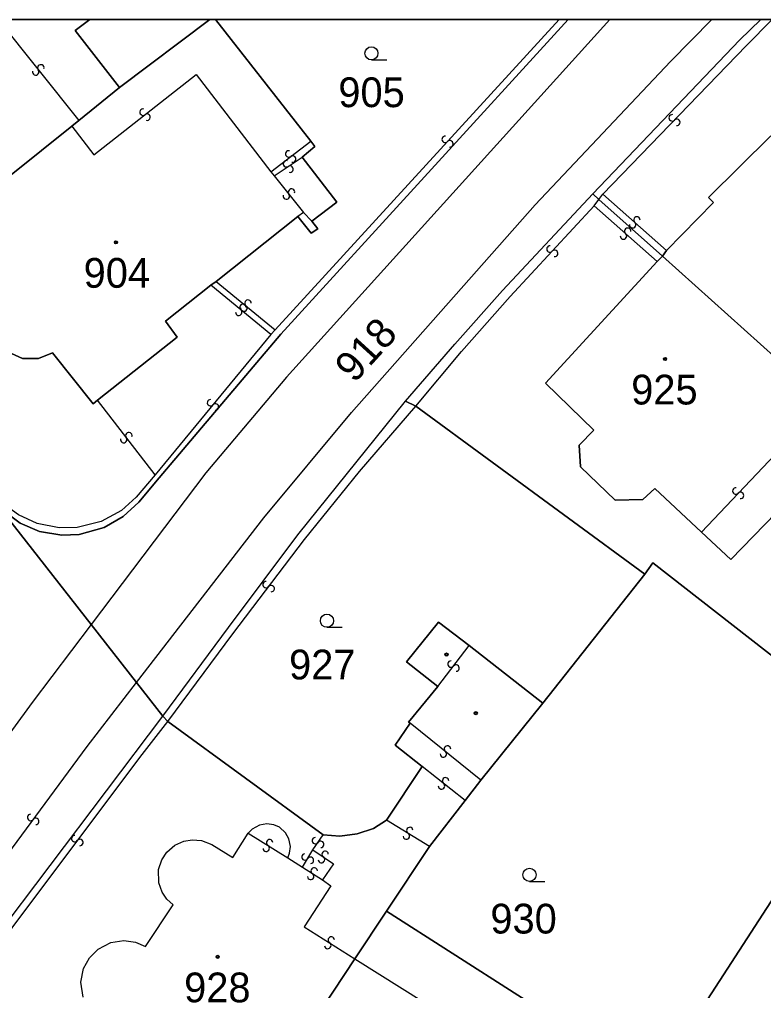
# Model space of a CAD drawing. Extents: x -600309 to -598967, y -1161267 to -1160292.
# Drawn here: x -600034 to -599991.5, y -1160347.8 to -1160292.3 of the extents above; entities that cross this region are included whole.
import ezdxf

# ---------------------------------------------------------------- set-up
doc = ezdxf.new("R2010")
doc.units = 0
for name, color, linetype in [('Level 1', 7, 'Continuous'), ('Level 13', 7, 'Continuous'), ('Level 3', 7, 'Continuous'), ('Level 4', 7, 'Continuous'), ('Level 5', 7, 'Continuous'), ('Level 60', 7, 'Continuous'), ('Vrstva 60', 7, 'Continuous'), ('Vrstva 63', 7, 'Continuous')]:
    doc.layers.add(name, color=color, linetype=linetype)

msp = doc.modelspace()

# ---------------------------------------------------------------- linework, layer by layer
at = {"layer": 'Level 1'}
for p, q in [((-600023.139, -1160292.347), (-600028.3, -1160296.24)), ((-600022.807, -1160292.347), (-600017.38, -1160299.3))]:
    msp.add_line(p, q, dxfattribs=at)
for points in [[(-600002.663, -1160292.347), (-600019.09, -1160310.33), (-600026.04, -1160318.54), (-600027.19, -1160319.93), (-600028.09, -1160320.76), (-600029.18, -1160321.38), (-600030.6, -1160321.77), (-600031.6, -1160321.81), (-600032.87, -1160321.61), (-600033.97, -1160321.14), (-600035.13, -1160320.28)], [(-600030.003, -1160292.347), (-600030.84, -1160292.98), (-600028.3, -1160296.24)], [(-600001.27, -1160302.31), (-599992.89, -1160293.53), (-599991.672, -1160292.347)], [(-600028.3, -1160296.24), (-600030.62, -1160298.12)], [(-600031.02, -1160298.45), (-600037.97, -1160304.01)], [(-600030.62, -1160298.12), (-600031.02, -1160298.45)], [(-599987.39, -1160302.57), (-599991.09, -1160298.99), (-599994.65, -1160302.53), (-599994.37, -1160302.8), (-599997.05, -1160305.55)], [(-600017.38, -1160299.3), (-600017.14, -1160299.61), (-600017.87, -1160300.21)], [(-600017.87, -1160300.21), (-600015.89, -1160302.78), (-600017.32, -1160303.88)], [(-600011.96, -1160314.17), (-600009.15, -1160310.91), (-600006.42, -1160307.83), (-600001.27, -1160302.31)], [(-600000.93, -1160302.63), (-600001.27, -1160302.31)], [(-599997.29, -1160305.88), (-600000.93, -1160302.63)], [(-600029.56, -1160314.11), (-600029.81, -1160314.31), (-600032.12, -1160311.39), (-600032.92, -1160311.73), (-600033.84, -1160311.72), (-600034.67, -1160311.34), (-600035.16, -1160310.82), (-600035.46, -1160310.22), (-600035.58, -1160309.54), (-600035.44, -1160308.74), (-600035.06, -1160308.07), (-600034.91, -1160307.9), (-600037.97, -1160304.01)], [(-600018.12, -1160303.61), (-600022.77, -1160307.32)], [(-600017.32, -1160303.88), (-600016.98, -1160304.32), (-600017.35, -1160304.57), (-600018.12, -1160303.61)], [(-599997.05, -1160305.55), (-599997.29, -1160305.88)], [(-599995.06, -1160321.65), (-599997.72, -1160319.15), (-599998.4, -1160319.77), (-599999.99, -1160319.81), (-600001.97, -1160317.92), (-600002.04, -1160316.67), (-600001.2, -1160315.81), (-600003.96, -1160313.14), (-599997.59, -1160306.18)], [(-599997.59, -1160306.18), (-599997.29, -1160305.88)], [(-599989.82, -1160312.58), (-599997.29, -1160305.88)], [(-600022.77, -1160307.32), (-600023.09, -1160307.53)], [(-600023.09, -1160307.53), (-600025.67, -1160309.59), (-600025.01, -1160310.5), (-600029.56, -1160314.11)], [(-600025.82, -1160332.16), (-600022.08, -1160327.1), (-600018.12, -1160321.79), (-600011.96, -1160314.17)], [(-600011.38, -1160314.44), (-600011.96, -1160314.17)], [(-599998.3, -1160324.05), (-600011.38, -1160314.44)], [(-599986.25, -1160315.85), (-599993.38, -1160323.2), (-599995.06, -1160321.65)], [(-600029.92, -1160326.93), (-600035.13, -1160320.28)], [(-599985.02, -1160333.4), (-599997.83, -1160323.39), (-599998.3, -1160324.05)], [(-599998.3, -1160324.05), (-600004.11, -1160331.42)], [(-600008.32, -1160328.13), (-600010.08, -1160326.78), (-600011.91, -1160329.06), (-600010.12, -1160330.46)], [(-600027.33, -1160330.24), (-600029.92, -1160326.93)], [(-600004.11, -1160331.42), (-600008.32, -1160328.13)], [(-600025.82, -1160332.16), (-600027.33, -1160330.24)], [(-600010.12, -1160330.46), (-600011.79, -1160332.5), (-600011.7, -1160332.56)], [(-600004.11, -1160331.42), (-600007.66, -1160335.81)], [(-600024.83, -1160361.13), (-600028.95, -1160358.16), (-600033.46, -1160354.46), (-600034.49, -1160353.45), (-600035.34, -1160352.19), (-600035.93, -1160350.82), (-600036.25, -1160349.31), (-600036.29, -1160347.92), (-600036.05, -1160346.45), (-600035.49, -1160344.95), (-600025.82, -1160332.16)], [(-600025.53, -1160332.47), (-600025.82, -1160332.16)], [(-600016.66, -1160338.95), (-600025.53, -1160332.47)], [(-600011.7, -1160332.56), (-600012.56, -1160333.81), (-600011.02, -1160335.03)], [(-599985.02, -1160333.4), (-600005.73, -1160365.35)], [(-600011.02, -1160335.03), (-600013.04, -1160338.1)], [(-600007.66, -1160335.81), (-600008.56, -1160336.97)], [(-600008.56, -1160336.97), (-600010.6, -1160339.6)], [(-600013.04, -1160338.1), (-600013.79, -1160338.57), (-600014.72, -1160338.89), (-600015.72, -1160339.02), (-600016.66, -1160338.95)], [(-600010.6, -1160339.6), (-600013.04, -1160343.31)], [(-600013.04, -1160343.31), (-600014.85, -1160346.02)], [(-600013.04, -1160343.31), (-600001.8, -1160350.51), (-600009.56, -1160362.64), (-600010.82, -1160361.78), (-600013.59, -1160366.12)], [(-600014.85, -1160346.02), (-600021.03, -1160355.37)]]:
    msp.add_lwpolyline(points, dxfattribs=at)
at = {"layer": 'Level 13'}
for centre, start, end in [((-600032.795, -1160295.116), 346.0808, 218.1788), ((-600033.084, -1160295.344), 165.8663, 38.4563), ((-600026.952, -1160297.644), 75.4303, 307.5283), ((-600026.727, -1160297.935), 255.2159, 127.8059), ((-599996.732, -1160297.971), 83.4031, 315.5011), ((-599996.468, -1160298.228), 263.1887, 135.7787), ((-600009.695, -1160299.205), 84.7034, 317.2934), ((-600009.425, -1160299.456), 264.9178, 137.0158), ((-600018.632, -1160300.033), 75.1602, 307.2582), ((-600018.408, -1160300.326), 254.9458, 127.5358), ((-600018.762, -1160300.596), 71.3116, 303.4095), ((-600018.558, -1160300.903), 251.0971, 123.6871), ((-600018.765, -1160302.444), 165.6513, 38.2413), ((-600018.475, -1160302.217), 345.8658, 217.9638), ((-599998.992, -1160304.078), 175.7502, 48.3402), ((-599998.747, -1160303.803), 355.9647, 228.0627), ((-599999.267, -1160304.453), 355.9175, 228.0155), ((-599999.512, -1160304.727), 175.703, 48.293), ((-600003.714, -1160305.464), 84.6129, 316.7108), ((-600003.445, -1160305.716), 264.3984, 136.9884), ((-600020.962, -1160308.558), 358.0556, 230.1536), ((-600021.488, -1160309.081), 177.9295, 50.0275), ((-600021.252, -1160308.798), 357.715, 230.305), ((-600021.197, -1160308.842), 177.8411, 50.4311), ((-600023.101, -1160314.252), 87.6282, 320.2182), ((-600022.819, -1160314.489), 267.8427, 139.9407), ((-600028.057, -1160316.352), 165.1358, 37.2338), ((-600027.764, -1160316.128), 344.9214, 217.5114), ((-599993.093, -1160319.293), 83.7457, 316.3357), ((-599992.827, -1160319.548), 263.9602, 136.0582), ((-600019.926, -1160324.647), 90.1298, 322.2278), ((-600019.634, -1160324.872), 269.9153, 142.5053), ((-600009.365, -1160329.186), 89.6855, 321.7835), ((-600009.075, -1160329.413), 269.471, 142.061), ((-600009.564, -1160334.037), 358.3431, 230.9332), ((-600009.797, -1160334.323), 178.5576, 50.6556), ((-600009.906, -1160336.144), 179.1128, 51.2108), ((-600009.675, -1160335.856), 358.8983, 231.4883), ((-600033.377, -1160337.949), 90.9345, 323.0325), ((-600033.082, -1160338.17), 270.72, 143.31), ((-600030.856, -1160339.158), 90.4656, 322.5636), ((-600011.918, -1160339.006), 185.7914, 57.8894), ((-600011.723, -1160338.694), 5.577, 238.167), ((-600030.563, -1160339.381), 270.2511, 142.8411), ((-600019.721, -1160339.394), 5.5958, 237.6938), ((-600017.111, -1160339.273), 92.6075, 324.7055), ((-600016.809, -1160339.486), 272.3931, 144.9831), ((-600019.918, -1160339.706), 185.3813, 57.9713), ((-600017.707, -1160340.203), 96.1543, 328.2523), ((-600016.555, -1160340.048), 3.345, 235.443), ((-600017.393, -1160340.396), 275.9399, 148.5299), ((-600016.764, -1160340.352), 183.1305, 55.7205), ((-600017.38, -1160341.315), 184.5248, 57.1148), ((-600017.179, -1160341.006), 4.7392, 236.8372), ((-600016.201, -1160344.955), 5.2609, 237.3589), ((-600016.399, -1160345.265), 185.0465, 57.6365)]:
    msp.add_arc(centre, 0.184, start, end, dxfattribs=at)
at = {"layer": 'Level 3'}
for p, q in [((-600035.246, -1160292.347), (-600030.62, -1160298.12)), ((-600003.177, -1160292.347), (-600019.4, -1160310.08))]:
    msp.add_line(p, q, dxfattribs=at)
for points in [[(-600000.29, -1160292.347), (-600018.77, -1160312.78), (-600023.36, -1160318.26), (-600029.92, -1160326.93)], [(-600027.33, -1160330.24), (-600020.05, -1160320.83), (-600015.04, -1160314.81), (-600004.56, -1160302.95), (-599996.83, -1160294.75), (-599994.458, -1160292.347)], [(-600000.69, -1160302.34), (-599992.5, -1160293.85), (-599991.027, -1160292.347)], [(-600031.02, -1160298.45), (-600029.77, -1160300.08), (-600023.92, -1160295.5), (-600019.65, -1160301.06)], [(-600019.65, -1160301.06), (-600017.38, -1160299.3)], [(-600019.46, -1160301.28), (-600017.87, -1160300.21)], [(-600019.65, -1160301.06), (-600019.46, -1160301.28)], [(-600019.46, -1160301.28), (-600017.79, -1160303.38)], [(-600000.93, -1160302.63), (-600000.69, -1160302.34)], [(-600000.69, -1160302.34), (-599997.05, -1160305.55)], [(-600001.19, -1160303), (-600000.93, -1160302.63)], [(-600017.79, -1160303.38), (-600018.12, -1160303.61)], [(-600017.79, -1160303.38), (-600017.32, -1160303.88)], [(-600011.38, -1160314.44), (-600008.77, -1160311.32), (-600005.98, -1160308.18), (-600001.19, -1160303)], [(-600001.19, -1160303), (-599997.59, -1160306.18)], [(-600022.77, -1160307.32), (-600019.4, -1160310.08)], [(-600019.65, -1160310.36), (-600023.09, -1160307.53)], [(-600026.26, -1160318.37), (-600027.35, -1160319.65), (-600028.18, -1160320.4), (-600029.35, -1160321.04), (-600030.71, -1160321.38), (-600031.75, -1160321.4), (-600033, -1160321.15), (-600034.06, -1160320.66), (-600034.83, -1160320.1), (-600043.98, -1160308.54)], [(-600019.4, -1160310.08), (-600019.65, -1160310.36)], [(-600019.65, -1160310.36), (-600026.26, -1160318.37)], [(-600026.26, -1160318.37), (-600029.56, -1160314.11)], [(-600025.53, -1160332.47), (-600021.82, -1160327.45), (-600017.73, -1160322.07), (-600014.59, -1160318.17), (-600011.38, -1160314.44)], [(-599990.85, -1160317.2), (-599995.06, -1160321.65)], [(-600029.92, -1160326.93), (-600033.29, -1160331.38), (-600039.39, -1160339.73), (-600041.59, -1160341.51), (-600042.88, -1160341.65), (-600044.17, -1160341.8), (-600044.82, -1160341.79), (-600045.6, -1160341.51), (-600046.32, -1160341.02), (-600046.83, -1160340.53), (-600047.68, -1160339.3), (-600048.26, -1160338), (-600053.25, -1160325.14)], [(-600010.12, -1160330.46), (-600008.32, -1160328.13)], [(-600041.15, -1160349.69), (-600039.9, -1160347.44), (-600036.3, -1160342.22), (-600030.15, -1160333.89), (-600027.33, -1160330.24)], [(-600024.51, -1160360.69), (-600028.46, -1160357.89), (-600032.92, -1160354.18), (-600034.03, -1160353.13), (-600034.78, -1160352.02), (-600035.43, -1160350.49), (-600035.69, -1160349.11), (-600035.7, -1160347.72), (-600035.47, -1160346.46), (-600035.05, -1160345.27), (-600034.4, -1160344.19), (-600027.01, -1160334.35), (-600025.53, -1160332.47)], [(-600007.66, -1160335.81), (-600011.7, -1160332.56)], [(-600008.56, -1160336.97), (-600011.02, -1160335.03)], [(-600018.69, -1160340.25), (-600018.59, -1160339.99), (-600018.53, -1160339.61), (-600018.63, -1160339.17), (-600018.82, -1160338.83), (-600019.17, -1160338.51), (-600019.49, -1160338.36), (-600019.89, -1160338.31), (-600020.31, -1160338.38), (-600020.72, -1160338.61), (-600020.95, -1160338.85)], [(-600010.6, -1160339.6), (-600013.04, -1160338.1)], [(-600030.37, -1160348.21), (-600030.5, -1160347.35), (-600030.35, -1160346.57), (-600030.02, -1160345.97), (-600029.52, -1160345.47), (-600028.79, -1160345.1), (-600028.05, -1160344.98), (-600027.39, -1160345.08), (-600026.82, -1160345.32), (-600025.24, -1160342.94), (-600025.59, -1160342.62), (-600025.87, -1160342.22), (-600026.05, -1160341.69), (-600026.07, -1160340.93), (-600025.88, -1160340.37), (-600025.59, -1160339.93), (-600025.13, -1160339.53), (-600024.63, -1160339.31), (-600024.14, -1160339.22), (-600023.62, -1160339.27), (-600023.02, -1160339.5), (-600021.82, -1160340.23), (-600020.95, -1160338.85)], [(-600020.95, -1160338.85), (-600018.69, -1160340.25)], [(-600017.25, -1160339.8), (-600016.66, -1160338.95)], [(-600017.85, -1160340.79), (-600017.25, -1160339.8)], [(-600017.25, -1160339.8), (-600016.08, -1160340.59), (-600016.71, -1160341.52)], [(-600018.69, -1160340.25), (-600017.85, -1160340.79)], [(-600017.85, -1160340.79), (-600016.71, -1160341.52)], [(-600016.71, -1160341.52), (-600016.23, -1160341.86), (-600017.75, -1160344.2), (-600014.85, -1160346.02)], [(-600014.85, -1160346.02), (-600005.78, -1160351.73)]]:
    msp.add_lwpolyline(points, dxfattribs=at)
at = {"layer": 'Level 5'}
for p, q in [((-600013.91, -1160294.66), (-600013.035, -1160294.66)), ((-600016.45, -1160327.08), (-600015.575, -1160327.08)), ((-600004.88, -1160341.6), (-600004.005, -1160341.6))]:
    msp.add_line(p, q, dxfattribs=at)
for centre, radius in [((-600013.91, -1160294.285), 0.375), ((-600028.5, -1160305.08), 0.09), ((-600028.5, -1160305.08), 0.0521), ((-599997.14, -1160311.75), 0.09), ((-599997.14, -1160311.75), 0.0521), ((-600016.45, -1160326.705), 0.375), ((-600009.62, -1160328.64), 0.09), ((-600009.62, -1160328.64), 0.0521), ((-600007.95, -1160331.99), 0.09), ((-600007.95, -1160331.99), 0.0521), ((-600004.88, -1160341.225), 0.375), ((-600022.69, -1160345.91), 0.09), ((-600022.69, -1160345.91), 0.0521)]:
    msp.add_circle(centre, radius, dxfattribs=at)
at = {"layer": 'Level 60'}
for points in [[(-599982.33, -1160306.5), (-599979.66, -1160309.08), (-599982.45, -1160312.19), (-599981.89, -1160312.74), (-599982.64, -1160313.51), (-599982.05, -1160314.05), (-599983.04, -1160315.07), (-599984.89, -1160317.04), (-599986.25, -1160315.85), (-599987.18, -1160315.08), (-599987.34, -1160314.87), (-599989.82, -1160312.58), (-599997.29, -1160305.88), (-599997.05, -1160305.55), (-599994.37, -1160302.8), (-599994.65, -1160302.53), (-599991.09, -1160298.99), (-599987.39, -1160302.57), (-599986.66, -1160301.8), (-599986.41, -1160302.06), (-599984.88, -1160303.5), (-599984.64, -1160303.72), (-599985.34, -1160304.49), (-599982.76, -1160306.96)], [(-599987.18, -1160315.08), (-599986.25, -1160315.85), (-599993.38, -1160323.2), (-599995.06, -1160321.65), (-599997.72, -1160319.15), (-599998.4, -1160319.77), (-599999.99, -1160319.81), (-600001.97, -1160317.92), (-600002.04, -1160316.67), (-600001.2, -1160315.81), (-600003.96, -1160313.14), (-599997.59, -1160306.18), (-599997.29, -1160305.88), (-599989.82, -1160312.58), (-599987.34, -1160314.87)], [(-600011.38, -1160314.44), (-599998.3, -1160324.05), (-600004.11, -1160331.42), (-600008.32, -1160328.13), (-600010.08, -1160326.78), (-600011.91, -1160329.06), (-600010.12, -1160330.46), (-600011.79, -1160332.5), (-600011.7, -1160332.56), (-600012.56, -1160333.81), (-600011.02, -1160335.03), (-600013.04, -1160338.1), (-600013.79, -1160338.57), (-600014.72, -1160338.89), (-600015.72, -1160339.02), (-600016.66, -1160338.95), (-600025.53, -1160332.47), (-600025.82, -1160332.16), (-600022.08, -1160327.1), (-600018.12, -1160321.79), (-600011.96, -1160314.17)], [(-599997.83, -1160323.39), (-599985.02, -1160333.4), (-600005.73, -1160365.35), (-600009.25, -1160370.71), (-600009.6, -1160371.2), (-600014.68, -1160367.84), (-600014.42, -1160367.4), (-600014, -1160366.76), (-600013.59, -1160366.12), (-600010.82, -1160361.78), (-600009.56, -1160362.64), (-600001.8, -1160350.51), (-600013.04, -1160343.31), (-600010.6, -1160339.6), (-600008.56, -1160336.97), (-600007.66, -1160335.81), (-600004.11, -1160331.42), (-599998.3, -1160324.05)], [(-599985.02, -1160333.4), (-599973.4, -1160341.02), (-599986.11, -1160360.44), (-599986.52, -1160361.09), (-599988.44, -1160360.09), (-599996.3, -1160356.14), (-600003.16, -1160367.07), (-600005.73, -1160365.35)], [(-600014.85, -1160346.02), (-600013.04, -1160343.31), (-600001.8, -1160350.51), (-600009.56, -1160362.64), (-600010.82, -1160361.78), (-600013.59, -1160366.12), (-600014, -1160366.76), (-600014.42, -1160367.4), (-600014.68, -1160367.84), (-600024.83, -1160361.13), (-600024.51, -1160360.69), (-600021.03, -1160355.37)]]:
    msp.add_lwpolyline(points, close=True, dxfattribs=at)
for points in [[(-599985.02, -1160333.4), (-599997.83, -1160323.39), (-599998.3, -1160324.05), (-600011.38, -1160314.44), (-600011.96, -1160314.17), (-600009.15, -1160310.91), (-600006.42, -1160307.83), (-600001.27, -1160302.31), (-600000.93, -1160302.63), (-599997.29, -1160305.88), (-599997.59, -1160306.18), (-600003.96, -1160313.14), (-600001.2, -1160315.81), (-600002.04, -1160316.67), (-600001.97, -1160317.92), (-599999.99, -1160319.81), (-599998.4, -1160319.77), (-599997.72, -1160319.15), (-599995.06, -1160321.65), (-599993.38, -1160323.2), (-599986.25, -1160315.85)], [(-600035.49, -1160344.95), (-600025.82, -1160332.16), (-600025.53, -1160332.47), (-600016.66, -1160338.95), (-600015.72, -1160339.02), (-600014.72, -1160338.89), (-600013.79, -1160338.57), (-600013.04, -1160338.1), (-600011.02, -1160335.03), (-600012.56, -1160333.81), (-600011.7, -1160332.56), (-600011.79, -1160332.5), (-600010.12, -1160330.46), (-600011.91, -1160329.06), (-600010.08, -1160326.78), (-600008.32, -1160328.13), (-600004.11, -1160331.42), (-600007.66, -1160335.81), (-600008.56, -1160336.97), (-600010.6, -1160339.6), (-600013.04, -1160343.31), (-600014.85, -1160346.02), (-600021.03, -1160355.37)]]:
    msp.add_lwpolyline(points, dxfattribs=at)
at = {"layer": 'Vrstva 60'}
for points in [[(-600030.003, -1160292.347), (-600039.231, -1160292.347), (-600043.97, -1160295.99), (-600038.16, -1160303.72), (-600037.97, -1160304.01), (-600031.02, -1160298.45), (-600030.62, -1160298.12), (-600028.3, -1160296.24), (-600030.84, -1160292.98)], [(-599991.672, -1160292.347), (-600002.663, -1160292.347), (-600019.09, -1160310.33), (-600026.04, -1160318.54), (-600027.19, -1160319.93), (-600028.09, -1160320.76), (-600029.18, -1160321.38), (-600030.6, -1160321.77), (-600031.6, -1160321.81), (-600032.87, -1160321.61), (-600033.97, -1160321.14), (-600035.13, -1160320.28), (-600029.92, -1160326.93), (-600027.33, -1160330.24), (-600025.82, -1160332.16), (-600022.08, -1160327.1), (-600018.12, -1160321.79), (-600011.96, -1160314.17), (-600009.15, -1160310.91), (-600006.42, -1160307.83), (-600001.27, -1160302.31), (-599992.89, -1160293.53)], [(-600023.139, -1160292.347), (-600030.003, -1160292.347), (-600030.84, -1160292.98), (-600028.3, -1160296.24)]]:
    msp.add_lwpolyline(points, close=True, dxfattribs=at)
for points in [[(-600034.67, -1160311.34), (-600033.84, -1160311.72), (-600032.92, -1160311.73), (-600032.12, -1160311.39), (-600029.81, -1160314.31), (-600029.56, -1160314.11), (-600025.01, -1160310.5), (-600025.67, -1160309.59), (-600023.09, -1160307.53), (-600022.77, -1160307.32), (-600018.12, -1160303.61), (-600017.35, -1160304.57), (-600016.98, -1160304.32), (-600017.32, -1160303.88), (-600015.89, -1160302.78), (-600017.87, -1160300.21), (-600017.14, -1160299.61), (-600017.38, -1160299.3), (-600022.807, -1160292.347), (-600023.139, -1160292.347), (-600028.3, -1160296.24), (-600030.62, -1160298.12), (-600031.02, -1160298.45), (-600037.97, -1160304.01)], [(-600035.13, -1160320.28), (-600033.97, -1160321.14), (-600032.87, -1160321.61), (-600031.6, -1160321.81), (-600030.6, -1160321.77), (-600029.18, -1160321.38), (-600028.09, -1160320.76), (-600027.19, -1160319.93), (-600026.04, -1160318.54), (-600019.09, -1160310.33), (-600002.663, -1160292.347), (-600022.807, -1160292.347), (-600017.38, -1160299.3), (-600017.14, -1160299.61), (-600017.87, -1160300.21), (-600015.89, -1160302.78), (-600017.32, -1160303.88), (-600016.98, -1160304.32), (-600017.35, -1160304.57), (-600018.12, -1160303.61), (-600022.77, -1160307.32), (-600023.09, -1160307.53), (-600025.67, -1160309.59), (-600025.01, -1160310.5), (-600029.56, -1160314.11), (-600029.81, -1160314.31), (-600032.12, -1160311.39), (-600032.92, -1160311.73), (-600033.84, -1160311.72), (-600034.67, -1160311.34)], [(-599989.909, -1160292.347), (-599991.672, -1160292.347), (-599992.89, -1160293.53), (-600001.27, -1160302.31), (-600000.93, -1160302.63), (-599997.29, -1160305.88), (-599997.05, -1160305.55), (-599994.37, -1160302.8), (-599994.65, -1160302.53), (-599991.09, -1160298.99)], [(-600035.49, -1160344.95), (-600025.82, -1160332.16), (-600027.33, -1160330.24), (-600029.92, -1160326.93), (-600035.13, -1160320.28)]]:
    msp.add_lwpolyline(points, dxfattribs=at)
at = {"layer": 'Vrstva 63'}
msp.add_lwpolyline([(-600308.541, -1160292.347), (-598967.108, -1160292.347), (-598967.108, -1161267.031), (-600308.541, -1161267.031)], close=True, dxfattribs=at)

# ---------------------------------------------------------------- texts
at = {"layer": 'Level 4'}
for s, p in [('905', (-600015.799, -1160297.36)), ('904', (-600030.348, -1160307.68)), ('925', (-599999.071, -1160314.35)), ('927', (-600018.614, -1160330.06)), ('930', (-600007.115, -1160344.58)), ('928', (-600024.607, -1160348.51))]:
    msp.add_text(s, height=1.7, dxfattribs=at).set_placement(p)
msp.add_text('918', height=1.7, rotation=47.7, dxfattribs=at).set_placement((-600014.886, -1160313.181))

doc.saveas('drawing.dxf')
